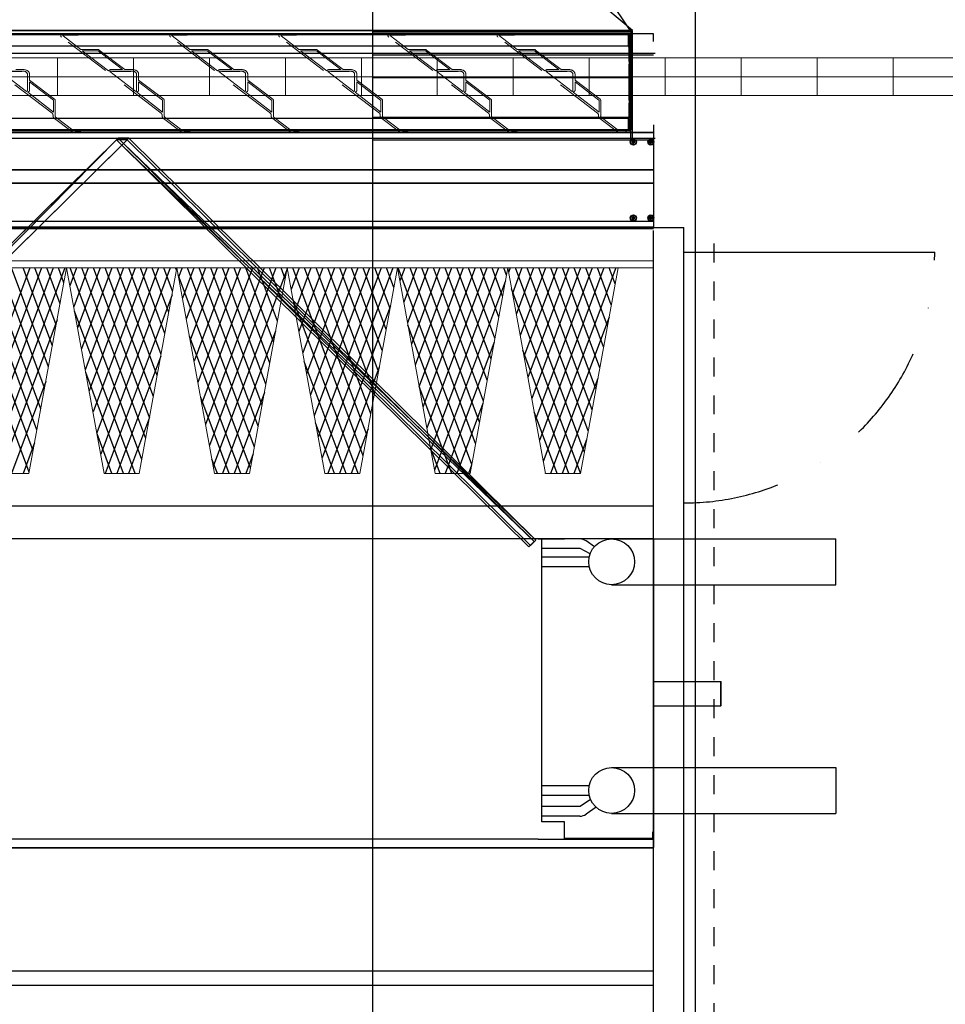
# Model space of a CAD drawing. Header units: millimetres. Extents: x -165365 to -33565, y 7406 to 103342.
# Tile 275 of 352: x -80450 to -79231, y 76234 to 77531. Entities that reach past the tile are written whole.
import ezdxf
from ezdxf.enums import TextEntityAlignment as Align

# ---------------------------------------------------------------- set-up
doc = ezdxf.new("R2010")
doc.units = ezdxf.units.MM
doc.header["$MEASUREMENT"] = 0
for name, pattern in [('DASHDOT', [1, 0.5, -0.25, 0, -0.25]), ('Dashed2cust', [50, 25, -25]), ('HIDDEN', [9.525, 6.35, -3.175])]:
    doc.linetypes.add(name, pattern=pattern)
for name, color, linetype, lineweight in [('10_ALL_FEATURES', 7, 'Continuous', 0), ('2DE_PRO_CblfEZ', 80, 'Continuous', 15), ('CP_DETAL', 33, 'Continuous', 9), ('DEFAULT_2', 8, 'HIDDEN', 0), ('kontury', 118, 'Continuous', 0)]:
    doc.layers.add(name, color=color, linetype=linetype, lineweight=lineweight)
for name, color, linetype in [('FLUID-C5', 7, 'Continuous'), ('FLUID-C6', 7, 'Continuous'), ('IPHandle', 7, 'Continuous'), ('Separators', 7, 'Continuous')]:
    doc.layers.add(name, color=color, linetype=linetype)
doc.styles.add('CP_ATTR', font='arial.ttf')

# ---------------------------------------------------------------- blocks, each defined once
blk = doc.blocks.new('VVS075_DRN.PN_R12_t')
at = {"color": 7}
for p, q in [((0, 0), (0, 55.12)), ((16, 55.12), (16, 0)), ((0, 0), (16, 0))]:
    blk.add_line(p, q, dxfattribs=at)
at = {"color": 7, "linetype": 'Continuous'}
for p, q in [((7.389765, 0), (7.389765, -3.484245)), ((8.649605, 0), (8.649605, -3.484245)), ((8.649605, -3.484245), (7.389765, -3.484245)), ((7.389765, -3.484245), (7.40945, -3.50393)), ((8.62992, -3.50393), (7.40945, -3.50393)), ((8.62992, -3.50393), (8.649605, -3.484245))]:
    blk.add_line(p, q, dxfattribs=at)
blk = doc.blocks.new('AVS040_DRN.PL_t')
at = {"color": 7}
for p, q in [((0, 0), (0, 55.12)), ((7.12, 0), (7.12, 55.12))]:
    blk.add_line(p, q, dxfattribs=at)
at = {"color": 7, "linetype": 'Continuous'}
blk.add_line((7.12, 0), (0, 0), dxfattribs=at)
blk = doc.blocks.new('VVS075_WCL_R12_t')
for p, q in [((0, 5.984), (0, 52.835)), ((15.551, 5.984), (15.551, 52.835)), ((0, 5.984), (0, 0)), ((0.896, 4.606), (0.896, 5.787)), ((0.896, 5.787), (15.551, 5.787)), ((1.187, 3.816), (1.187, 5.787)), ((1.687, 3.796), (1.687, 5.787)), ((2.27, 5.787), (2.27, 3.332)), ((2.77, 5.787), (2.77, 3.332)), ((14.12, 5.787), (14.12, 3.332)), ((14.62, 5.787), (14.62, 3.332)), ((15.051, 3.796), (15.051, 5.787)), ((15.551, 5.984), (15.551, 4.606)), ((15.551, 3.816), (15.551, 5.787)), ((0, 4.606), (0.896, 4.606)), ((0.039, 4.606), (0.039, 0.039)), ((2.059, 3.265), (1.687, 3.796)), ((14.777, 3.286), (15.051, 3.796)), ((1.649, 2.978), (1.287, 3.496)), ((15.15, 3.066), (15.451, 3.496)), ((1.333, 2.171), (1.333, -9.449)), ((3.707, 2.171), (3.707, -9.449)), ((13.183, 2.171), (13.183, -9.449)), ((15.557, 2.171), (15.557, -9.449)), ((0, 0), (0.374, 0)), ((0.039, 0.039), (0.374, 0.039)), ((0.374, 0.039), (0.374, 0)), ((3.707, -9.449), (1.333, -9.449)), ((13.183, -9.449), (15.557, -9.449))]:
    blk.add_line(p, q)
for centre in [(2.52, 2.171), (14.37, 2.171)]:
    blk.add_circle(centre, 1.187)
for centre, start, end in [((1.75, 3.816), 180, 215), ((14.989, 3.816), 325, 0)]:
    blk.add_arc(centre, 0.562, start, end)
blk = doc.blocks.new('F_300mmv2_t')
at = {"color": 0}
for p, q in [((297.8, 2353.9), (35.2, 2616.4)), ((268.1, 2339.4), (10, 2597.5)), ((238.4, 2324.8), (10, 2553.3)), ((10, 2352.3), (195.6, 2537.9)), ((10, 2308.1), (225.2, 2523.3)), ((208.8, 2310.3), (10, 2509.1)), ((10, 2263.9), (254.9, 2508.8)), ((10, 2219.7), (284.6, 2494.3)), ((179.1, 2295.8), (10, 2464.9)), ((83.3, 2248.9), (300, 2465.5)), ((149.4, 2281.2), (10, 2420.7)), ((170, 2291.3), (300, 2421.3)), ((119.8, 2266.7), (10, 2376.5)), ((256.6, 2333.8), (300, 2377.1)), ((90.1, 2252.2), (10, 2332.3)), ((60.5, 2237.6), (10, 2288.1)), ((30.8, 2223.1), (10, 2243.9)), ((10, 2175.5), (35.1, 2200.6)), ((280.2, 1929.5), (10, 2199.7)), ((10, 2131.3), (64.8, 2186.1)), ((300, 1953.9), (70.7, 2183.2)), ((10, 2087.1), (94.4, 2171.6)), ((10, 2042.9), (124.1, 2157)), ((250.6, 1914.9), (10, 2155.5)), ((10, 1998.7), (153.8, 2142.5)), ((300, 1998.1), (157.4, 2140.7)), ((10, 1954.5), (183.4, 2128)), ((10, 1910.3), (213.1, 2113.4)), ((220.9, 1900.4), (10, 2111.3)), ((10, 1866.2), (242.7, 2098.9)), ((300, 2042.3), (244, 2098.3)), ((10, 1822), (272.4, 2084.4)), ((191.3, 1885.9), (10, 2067.1)), ((47.9, 1815.6), (300, 2067.8)), ((161.6, 1871.3), (10, 2022.9)), ((134.5, 1858.1), (300, 2023.6)), ((131.9, 1856.8), (10, 1978.7)), ((221.1, 1900.5), (300, 1979.4)), ((102.3, 1842.3), (10, 1934.5)), ((72.6, 1827.7), (10, 1890.3)), ((42.9, 1813.2), (10, 1846.2)), ((13.3, 1798.7), (10, 1802)), ((292.4, 1519.6), (19.6, 1792.4)), ((10, 1777.8), (23, 1790.7)), ((10, 1733.6), (52.6, 1776.2)), ((10, 1689.4), (82.3, 1761.7)), ((262.7, 1505), (10, 1757.8)), ((300, 1556.2), (106.2, 1749.9)), ((10, 1645.2), (111.9, 1747.1)), ((10, 1601), (141.6, 1732.6)), ((10, 1556.8), (171.3, 1718.1)), ((233.1, 1490.5), (10, 1713.6)), ((10, 1512.6), (200.9, 1703.5)), ((300, 1600.3), (192.9, 1707.5)), ((10, 1468.4), (230.6, 1689)), ((10, 1424.2), (260.3, 1674.5)), ((203.4, 1476), (10, 1669.4)), ((12.4, 1382.4), (289.9, 1659.9)), ((300, 1644.5), (279.5, 1665)), ((173.7, 1461.4), (10, 1625.2)), ((99, 1424.8), (300, 1625.8)), ((144.1, 1446.9), (10, 1581)), ((185.6, 1467.3), (300, 1581.6)), ((114.4, 1432.4), (10, 1536.8)), ((272.3, 1509.7), (300, 1537.4)), ((84.8, 1417.8), (10, 1492.6)), ((55.1, 1403.3), (10, 1448.4)), ((25.4, 1388.8), (10, 1404.2)), ((10, 1380), (10.8, 1380.8)), ((10, 1335.8), (40.5, 1366.3)), ((274.9, 1095.1), (10, 1360)), ((10, 1291.6), (70.1, 1351.8)), ((300, 1114.2), (55.1, 1359.1)), ((10, 1247.4), (99.8, 1337.2)), ((10, 1203.2), (129.5, 1322.7)), ((245.2, 1080.6), (10, 1315.8)), ((10, 1159), (159.1, 1308.2)), ((300, 1158.4), (141.7, 1316.7)), ((10, 1114.9), (188.8, 1293.6)), ((10, 1070.7), (218.4, 1279.1)), ((215.6, 1066.1), (10, 1271.6)), ((10, 1026.5), (248.1, 1264.6)), ((300, 1202.6), (228.4, 1274.2)), ((10, 982.3), (277.8, 1250)), ((185.9, 1051.5), (10, 1227.4)), ((63.5, 991.6), (300, 1228.1)), ((156.2, 1037), (10, 1183.2)), ((150.1, 1034), (300, 1183.9)), ((126.6, 1022.5), (10, 1139)), ((236.8, 1076.5), (300, 1139.7)), ((96.9, 1007.9), (10, 1094.9)), ((67.2, 993.4), (10, 1050.7)), ((37.6, 978.9), (10, 1006.5)), ((287, 685.2), (10, 962.3)), ((10, 938.1), (28.3, 956.4)), ((10, 893.9), (58, 941.9)), ((10, 849.7), (87.6, 927.3)), ((257.4, 670.7), (10, 918.1)), ((300, 716.5), (90.6, 925.9)), ((10, 805.5), (117.3, 912.8)), ((10, 761.3), (147, 898.3)), ((10, 717.1), (176.6, 883.7)), ((300, 760.7), (177.2, 883.5)), ((227.7, 656.2), (10, 873.9)), ((10, 672.9), (206.3, 869.2)), ((10, 628.7), (236, 854.7)), ((10, 584.5), (265.6, 840.1)), ((300, 804.9), (263.9, 841)), ((198, 641.6), (10, 829.7)), ((28, 558.3), (295.3, 825.6)), ((168.4, 627.1), (10, 785.5)), ((114.7, 600.8), (300, 786.1)), ((138.7, 612.6), (10, 741.3)), ((201.3, 643.2), (300, 741.9)), ((109.1, 598), (10, 697.1)), ((287.9, 685.7), (300, 697.7)), ((79.4, 583.5), (10, 652.9)), ((49.7, 569), (10, 608.7)), ((20.1, 554.5), (10, 564.5)), ((10, 540.3), (16.2, 546.5)), ((10, 496.1), (45.8, 532)), ((299.2, 275.3), (39.4, 535.1)), ((269.5, 260.8), (10, 520.3)), ((10, 451.9), (75.5, 517.4)), ((10, 407.7), (105.2, 502.9)), ((10, 363.6), (134.8, 488.4)), ((300, 318.7), (126.1, 492.7)), ((239.9, 246.3), (10, 476.1)), ((10, 319.4), (164.5, 473.8)), ((10, 275.2), (194.1, 459.3)), ((10, 231), (223.8, 444.8)), ((300, 362.9), (212.7, 450.2)), ((210.2, 231.7), (10, 431.9)), ((10, 186.8), (253.5, 430.2)), ((10, 142.6), (283.1, 415.7)), ((300, 407.1), (299.3, 407.8)), ((180.5, 217.2), (10, 387.7)), ((79.2, 167.6), (300, 388.4)), ((150.9, 202.7), (10, 343.6)), ((165.8, 210), (300, 344.2)), ((121.2, 188.2), (10, 299.4)), ((252.4, 252.4), (300, 300)), ((91.5, 173.6), (10, 255.2)), ((61.9, 159.1), (10, 211)), ((32.2, 144.6), (10, 166.8))]:
    blk.add_line(p, q, dxfattribs=at)
at = {"layer": 'kontury', "color": 0}
for p, q in [((0, 0), (0, 4010)), ((0, 4010), (0, 0)), ((10, 0), (10, 4010)), ((10, 2212.9), (10, 2628.8)), ((300, 2486.7), (300, 2355)), ((300, 2355), (10, 2212.9)), ((10, 1797.1), (10, 2212.9)), ((10, 2212.9), (300, 2070.8)), ((300, 2070.8), (300, 1939.2)), ((300, 1939.2), (10, 1797.1)), ((10, 1381.2), (10, 1797.1)), ((10, 1797.1), (300, 1655)), ((300, 1655), (300, 1523.3)), ((300, 1523.3), (10, 1381.2)), ((10, 965.4), (10, 1381.2)), ((10, 1381.2), (300, 1239.1)), ((300, 1239.1), (300, 1107.4)), ((300, 1107.4), (10, 965.4)), ((10, 549.5), (10, 965.4)), ((10, 965.4), (300, 823.3)), ((300, 823.3), (300, 691.6)), ((300, 691.6), (10, 549.5)), ((10, 133.7), (10, 549.5)), ((10, 549.5), (300, 407.4)), ((300, 407.4), (300, 275.7)), ((300, 275.7), (10, 133.7)), ((0, 0), (10, 0))]:
    blk.add_line(p, q, dxfattribs=at)
blk = doc.blocks.new('1340_695_ADMP_t')
at = {"color": 7, "linetype": 'Continuous'}
for p, q in [((-125, -700), (-125, 700)), ((-124.5, -700), (-124.5, 700)), ((-117.2, -700), (-117.2, 700)), ((-117, -700), (-117, 700)), ((-67, -700), (-67, 700)), ((-66.5, -700), (-66.5, 700)), ((-49.5, -700), (-49.5, 700)), ((-49, -700), (-49, 700)), ((-8, -700), (-8, 700)), ((-7.8, -700), (-7.8, 700)), ((-0.5, -700), (-0.5, 700)), ((0, -700), (0, 700)), ((-114.6, -673), (-110.4, -673)), ((-113.5, -673), (-113.5, -674)), ((-113, -675.6), (-113, -671.4)), ((-113, -672.5), (-112, -672.5)), ((-112, -673), (-113, -674)), ((-113, -673), (-112, -674)), ((-113, -673.5), (-112, -673.5)), ((-112.5, -673), (-112.5, -674)), ((-112, -675.6), (-112, -671.4)), ((-111.5, -673), (-111.5, -674)), ((-14.6, -673), (-10.4, -673)), ((-13.5, -673), (-13.5, -674)), ((-13, -675.6), (-13, -671.4)), ((-13, -672.5), (-12, -672.5)), ((-13, -673), (-12, -674)), ((-12, -673), (-13, -674)), ((-13, -673.5), (-12, -673.5)), ((-12.5, -673), (-12.5, -674)), ((-12, -675.6), (-12, -671.4)), ((-11.5, -673), (-11.5, -674)), ((-114.6, -674), (-110.4, -674)), ((-113, -674.5), (-112, -674.5)), ((-14.6, -674), (-10.4, -674)), ((-13, -674.5), (-12, -674.5)), ((-114.6, -696), (-110.4, -696)), ((-114.6, -697), (-110.4, -697)), ((-113.5, -696), (-113.5, -697)), ((-113, -698.6), (-113, -694.4)), ((-113, -695.5), (-112, -695.5)), ((-112, -696), (-113, -697)), ((-113, -696), (-112, -697)), ((-113, -696.5), (-112, -696.5)), ((-113, -697.5), (-112, -697.5)), ((-112.5, -696), (-112.5, -697)), ((-112, -698.6), (-112, -694.4)), ((-111.5, -696), (-111.5, -697)), ((-14.6, -696), (-10.4, -696)), ((-14.6, -697), (-10.4, -697)), ((-13.5, -696), (-13.5, -697)), ((-13, -698.6), (-13, -694.4)), ((-13, -695.5), (-12, -695.5)), ((-13, -696), (-12, -697)), ((-12, -696), (-13, -697)), ((-13, -696.5), (-12, -696.5)), ((-13, -697.5), (-12, -697.5)), ((-12.5, -696), (-12.5, -697)), ((-12, -698.6), (-12, -694.4)), ((-11.5, -696), (-11.5, -697)), ((-114.4, -700), (-125, -700)), ((-14.4, -700), (-110.6, -700)), ((0, -700), (-10.6, -700))]:
    blk.add_line(p, q, dxfattribs=at)
for points in [[(-114.6, -673.5), (-114.6, -673.4), (-114.6, -673.2), (-114.6, -673.1), (-114.6, -673)], [(-114.6, -674), (-114.6, -673.9), (-114.6, -673.8), (-114.6, -673.6), (-114.6, -673.5)], [(-112, -671.4), (-112.2, -671.4), (-112.3, -671.4), (-112.5, -671.4), (-112.7, -671.4), (-112.8, -671.4), (-113, -671.4)], [(-110.4, -673), (-110.4, -673.1), (-110.4, -673.2), (-110.4, -673.4), (-110.4, -673.5)], [(-110.4, -673.5), (-110.4, -673.6), (-110.4, -673.8), (-110.4, -673.9), (-110.4, -674)], [(-14.6, -673.5), (-14.6, -673.4), (-14.6, -673.2), (-14.6, -673.1), (-14.6, -673)], [(-14.6, -674), (-14.6, -673.9), (-14.6, -673.8), (-14.6, -673.6), (-14.6, -673.5)], [(-12, -671.4), (-12.2, -671.4), (-12.3, -671.4), (-12.5, -671.4), (-12.7, -671.4), (-12.8, -671.4), (-13, -671.4)], [(-10.4, -673), (-10.4, -673.1), (-10.4, -673.2), (-10.4, -673.4), (-10.4, -673.5)], [(-10.4, -673.5), (-10.4, -673.6), (-10.4, -673.8), (-10.4, -673.9), (-10.4, -674)], [(-113, -675.6), (-112.8, -675.6), (-112.7, -675.6), (-112.5, -675.6), (-112.3, -675.6), (-112.2, -675.6), (-112, -675.6)], [(-13, -675.6), (-12.8, -675.6), (-12.7, -675.6), (-12.5, -675.6), (-12.3, -675.6), (-12.2, -675.6), (-12, -675.6)], [(-114.6, -696.5), (-114.6, -696.4), (-114.6, -696.2), (-114.6, -696.1), (-114.6, -696)], [(-114.6, -697), (-114.6, -696.9), (-114.6, -696.8), (-114.6, -696.6), (-114.6, -696.5)], [(-112, -694.4), (-112.2, -694.4), (-112.3, -694.4), (-112.5, -694.4), (-112.7, -694.4), (-112.8, -694.4), (-113, -694.4)], [(-113, -698.6), (-112.8, -698.6), (-112.7, -698.6), (-112.5, -698.6), (-112.3, -698.6), (-112.2, -698.6), (-112, -698.6)], [(-110.4, -696), (-110.4, -696.1), (-110.4, -696.2), (-110.4, -696.4), (-110.4, -696.5)], [(-110.4, -696.5), (-110.4, -696.6), (-110.4, -696.8), (-110.4, -696.9), (-110.4, -697)], [(-14.6, -696.5), (-14.6, -696.4), (-14.6, -696.2), (-14.6, -696.1), (-14.6, -696)], [(-14.6, -697), (-14.6, -696.9), (-14.6, -696.8), (-14.6, -696.6), (-14.6, -696.5)], [(-12, -694.4), (-12.2, -694.4), (-12.3, -694.4), (-12.5, -694.4), (-12.7, -694.4), (-12.8, -694.4), (-13, -694.4)], [(-13, -698.6), (-12.8, -698.6), (-12.7, -698.6), (-12.5, -698.6), (-12.3, -698.6), (-12.2, -698.6), (-12, -698.6)], [(-10.4, -696), (-10.4, -696.1), (-10.4, -696.2), (-10.4, -696.4), (-10.4, -696.5)], [(-10.4, -696.5), (-10.4, -696.6), (-10.4, -696.8), (-10.4, -696.9), (-10.4, -697)]]:
    blk.add_lwpolyline(points, dxfattribs=at)
for centre, radius in [((-112.5, -673.5), 4), ((-112.5, -673.5), 3.55), ((-12.5, -673.5), 4), ((-12.5, -673.5), 3.55), ((-112.5, -696.5), 4), ((-112.5, -696.5), 3.55), ((-12.5, -696.5), 4), ((-12.5, -696.5), 3.55)]:
    blk.add_circle(centre, radius, dxfattribs=at)
blk = doc.blocks.new('AINT_s')
at = {"color": 7, "linetype": 'Continuous'}
for p, q in [((0.25, 0.19), (0.25, 116.44)), ((0.44, 0.24), (0.44, 116.39)), ((2.25, 0.24), (2.25, 116.39)), ((13.88, 0.24), (13.88, 116.39)), ((15.69, 0.24), (15.69, 116.39)), ((9.87, 71.86), (9.87, 69.77)), ((0.25, 64.16), (0.2, 64.11)), ((0.25, 64.16), (0.2, 64.11)), ((9.87, 59.36), (9.87, 57.27)), ((0.25, 51.66), (0.2, 51.61)), ((0.25, 51.66), (0.2, 51.61)), ((9.87, 46.86), (9.87, 44.77)), ((0.25, 39.16), (0.2, 39.11)), ((0.25, 39.16), (0.2, 39.11)), ((9.87, 34.36), (9.87, 32.27)), ((0.25, 26.66), (0.2, 26.61)), ((0.25, 26.66), (0.2, 26.61)), ((9.87, 21.86), (9.87, 19.77)), ((0.25, 14.16), (0.2, 14.11)), ((0.25, 14.16), (0.2, 14.11)), ((9.87, 9.36), (9.87, 7.27)), ((0.25, 1.66), (0.2, 1.61)), ((0.25, 0.24), (2.25, 0.24)), ((0.25, 0.19), (0.38, 0.19)), ((0.38, 0.19), (0.38, 0.24)), ((0.44, 0.12), (2.25, 0.12)), ((0.49, 0), (0.49, 0.12)), ((2.25, 0.24), (2.44, 0.24)), ((2.25, 0), (2.25, 0.12)), ((2.44, 0), (2.44, 0.24)), ((2.44, 0.19), (4.73, 0.19)), ((13.69, 0.12), (2.44, 0.12)), ((5.18, 0.19), (10.98, 0.19)), ((11.43, 0.19), (13.69, 0.19)), ((13.88, 0.24), (13.69, 0.24)), ((13.69, 0), (13.69, 0.24)), ((13.88, 0.24), (15.87, 0.24)), ((15.69, 0.12), (13.88, 0.12)), ((13.88, 0), (13.88, 0.12)), ((15.64, 0), (15.64, 0.12)), ((15.75, 0.19), (15.75, 0.24)), ((15.88, 0.19), (15.75, 0.19)), ((15.69, 0), (0.44, 0))]:
    blk.add_line(p, q, dxfattribs=at)
for p, q in [((0.25, 63.65), (0.25, 63.09)), ((0.25, 51.15), (0.25, 50.59)), ((0.25, 38.65), (0.25, 38.09)), ((0.25, 26.15), (0.25, 25.59)), ((0.25, 13.65), (0.25, 13.09))]:
    blk.add_line(p, q)
at = {"color": 7, "linetype": 'Continuous', "lineweight": 0, "flags": 128}
blk.add_lwpolyline([(0, 0), (15.88, 0), (15.88, 116.62), (0, 116.62)], close=True, dxfattribs=at)
at = {"color": 7, "linetype": 'Continuous'}
for centre, radius, start, end in [((0.62, 63.65), 0.625, 133, 180), ((0.62, 63.65), 0.625, 133, 180), ((0.62, 51.15), 0.625, 133, 180), ((0.62, 51.15), 0.625, 133, 180), ((0.62, 38.65), 0.625, 133, 180), ((0.62, 38.65), 0.625, 133, 180), ((0.62, 26.15), 0.625, 133, 180), ((0.62, 26.15), 0.625, 133, 180), ((0.62, 13.65), 0.625, 133, 180), ((0.62, 13.65), 0.625, 133, 180), ((0.62, 1.15), 0.625, 133, 180), ((0.44, 0.19), 0.188, 180, 270), ((0.44, 0.19), 0.0625, 180, 270), ((15.69, 0.19), 0.0625, 270, 0), ((15.69, 0.19), 0.188, 270, 350.8741)]:
    blk.add_arc(centre, radius, start, end, dxfattribs=at)
at = {"layer": '10_ALL_FEATURES', "color": 8, "linetype": 'HIDDEN'}
for p, q in [((15.62, 65), (15.62, 63.37)), ((15.62, 65), (15.62, 63.37)), ((0.25, 63.09), (0.25, 63.65)), ((15.69, 63.31), (15.81, 63.31)), ((15.69, 63.31), (15.81, 63.31)), ((15.62, 52.5), (15.62, 50.87)), ((15.62, 52.5), (15.62, 50.87)), ((0.25, 50.59), (0.25, 51.15)), ((15.69, 50.81), (15.81, 50.81)), ((15.69, 50.81), (15.81, 50.81)), ((15.62, 40), (15.62, 38.37)), ((15.62, 40), (15.62, 38.37)), ((0.25, 38.09), (0.25, 38.65)), ((15.69, 38.31), (15.81, 38.31)), ((15.69, 38.31), (15.81, 38.31)), ((15.62, 27.5), (15.62, 25.87)), ((15.62, 27.5), (15.62, 25.87)), ((0.25, 25.59), (0.25, 26.15)), ((15.69, 25.81), (15.81, 25.81)), ((15.69, 25.81), (15.81, 25.81)), ((15.62, 15), (15.62, 13.37)), ((0.25, 13.09), (0.25, 13.65)), ((15.69, 13.31), (15.81, 13.31)), ((0.25, 0.59), (0.25, 1.15))]:
    blk.add_line(p, q, dxfattribs=at)
at = {"layer": '10_ALL_FEATURES', "color": 7, "linetype": 'Continuous'}
for p, q in [((0, 63.65), (0, 63.09)), ((0, 63.65), (0, 63.09)), ((0.06, 63.03), (0.19, 63.03)), ((0.06, 63.03), (0.19, 63.03)), ((0, 51.15), (0, 50.59)), ((0, 51.15), (0, 50.59)), ((0.06, 50.53), (0.19, 50.53)), ((0.06, 50.53), (0.19, 50.53)), ((0, 38.65), (0, 38.09)), ((0, 38.65), (0, 38.09)), ((0.06, 38.03), (0.19, 38.03)), ((0.06, 38.03), (0.19, 38.03)), ((0, 26.15), (0, 25.59)), ((0, 26.15), (0, 25.59)), ((0.06, 25.53), (0.19, 25.53)), ((0.06, 25.53), (0.19, 25.53)), ((0, 13.65), (0, 13.09)), ((0, 13.65), (0, 13.09)), ((0.06, 13.03), (0.19, 13.03)), ((0.06, 13.03), (0.19, 13.03)), ((0, 1.15), (0, 0.59)), ((0.06, 0.53), (0.19, 0.53))]:
    blk.add_line(p, q, dxfattribs=at)
at = {"layer": '10_ALL_FEATURES', "color": 8, "linetype": 'HIDDEN'}
for centre, radius, start, end in [((9.37, 69.63), 0.75, 270, 0), ((15.69, 63.37), 0.0625, 180, 270), ((15.69, 63.37), 0.0625, 180, 270), ((15.81, 63.37), 0.0625, 270, 0), ((15.81, 63.37), 0.0625, 270, 0), ((9.37, 57.13), 0.75, 270, 0), ((15.69, 50.87), 0.0625, 180, 270), ((15.69, 50.87), 0.0625, 180, 270), ((15.81, 50.87), 0.0625, 270, 0), ((15.81, 50.87), 0.0625, 270, 0), ((9.37, 44.63), 0.75, 270, 0), ((15.69, 38.37), 0.0625, 180, 270), ((15.69, 38.37), 0.0625, 180, 270), ((15.81, 38.37), 0.0625, 270, 0), ((15.81, 38.37), 0.0625, 270, 0), ((9.37, 32.13), 0.75, 270, 0), ((15.69, 25.87), 0.0625, 180, 270), ((15.69, 25.87), 0.0625, 180, 270), ((15.81, 25.87), 0.0625, 270, 0), ((15.81, 25.87), 0.0625, 270, 0), ((9.37, 19.63), 0.75, 270, 0), ((15.69, 13.37), 0.0625, 180, 270), ((15.81, 13.37), 0.0625, 270, 0), ((9.37, 7.13), 0.75, 270, 0)]:
    blk.add_arc(centre, radius, start, end, dxfattribs=at)
at = {"layer": '10_ALL_FEATURES', "color": 7, "linetype": 'Continuous'}
for centre, start, end in [((0.06, 63.09), 180, 270), ((0.06, 63.09), 180, 270), ((0.19, 63.09), 270, 0), ((0.19, 63.09), 270, 0), ((0.06, 50.59), 180, 270), ((0.06, 50.59), 180, 270), ((0.19, 50.59), 270, 0), ((0.19, 50.59), 270, 0), ((0.06, 38.09), 180, 270), ((0.06, 38.09), 180, 270), ((0.19, 38.09), 270, 0), ((0.19, 38.09), 270, 0), ((0.06, 25.59), 180, 270), ((0.06, 25.59), 180, 270), ((0.19, 25.59), 270, 0), ((0.19, 25.59), 270, 0), ((0.06, 13.09), 180, 270), ((0.06, 13.09), 180, 270), ((0.19, 13.09), 270, 0), ((0.19, 13.09), 270, 0), ((0.06, 0.59), 180, 270), ((0.19, 0.59), 270, 0)]:
    blk.add_arc(centre, 0.0625, start, end, dxfattribs=at)
at = {"layer": 'DEFAULT_2', "color": 8, "linetype": 'HIDDEN'}
for p, q in [((0.38, 0.24), (0.38, 116.39)), ((15.75, 0.24), (15.75, 116.39)), ((3.09, 66.29), (15.35, 77.73)), ((9.79, 72.2), (6.59, 69.22)), ((10.12, 69.63), (10.12, 70.46)), ((3.28, 66.13), (6.46, 69.09)), ((8.15, 68.88), (5.22, 66.15)), ((5.35, 66.01), (8.43, 68.88)), ((6.46, 69.09), (6.58, 68.96)), ((6.59, 69.22), (6.66, 69.15)), ((6.71, 69.13), (9.37, 69.13)), ((6.76, 68.88), (8.15, 68.88)), ((8.43, 68.88), (9.37, 68.88)), ((9.87, 69.63), (9.87, 69.77)), ((2.25, 66.02), (0.25, 64.16)), ((0.37, 63.93), (2.42, 65.84)), ((2.83, 66.19), (2.67, 66.19)), ((5.18, 65.94), (2.67, 65.94)), ((5.18, 66.13), (3.28, 66.13)), ((3.09, 53.79), (15.35, 65.23)), ((15.52, 65.04), (13.34, 63.01)), ((13.15, 62.84), (9.93, 59.83)), ((13.15, 62.84), (13.15, 61.07)), ((13.34, 61.07), (13.34, 63.01)), ((13.13, 61.02), (10.12, 58.22)), ((10.06, 59.7), (9.93, 59.83)), ((10.12, 57.96), (13.26, 60.89)), ((9.79, 59.7), (6.59, 56.72)), ((9.86, 59.64), (9.79, 59.7)), ((9.87, 59.36), (9.87, 59.59)), ((10.12, 58.22), (10.12, 59.53)), ((10.12, 57.13), (10.12, 57.96)), ((3.28, 53.63), (6.46, 56.59)), ((6.46, 56.59), (6.58, 56.46)), ((6.59, 56.72), (6.66, 56.65)), ((6.71, 56.63), (9.37, 56.63)), ((9.87, 57.13), (9.87, 57.27)), ((8.15, 56.38), (5.22, 53.65)), ((5.35, 53.51), (8.43, 56.38)), ((6.76, 56.38), (8.15, 56.38)), ((8.43, 56.38), (9.37, 56.38)), ((2.25, 53.52), (0.25, 51.66)), ((0.37, 51.43), (2.42, 53.34)), ((2.83, 53.69), (2.67, 53.69)), ((5.18, 53.44), (2.67, 53.44)), ((5.18, 53.63), (3.28, 53.63)), ((3.09, 41.29), (15.35, 52.73)), ((15.52, 52.54), (13.34, 50.51)), ((13.15, 50.34), (9.93, 47.33)), ((13.15, 50.34), (13.15, 48.57)), ((13.34, 48.57), (13.34, 50.51)), ((13.13, 48.52), (10.12, 45.72)), ((10.12, 45.46), (13.26, 48.39)), ((9.79, 47.2), (6.59, 44.22)), ((9.86, 47.14), (9.79, 47.2)), ((9.87, 46.86), (9.87, 47.09)), ((10.06, 47.2), (9.93, 47.33)), ((10.12, 45.72), (10.12, 47.03)), ((10.12, 44.63), (10.12, 45.46)), ((3.28, 41.13), (6.46, 44.09)), ((6.46, 44.09), (6.58, 43.96)), ((6.59, 44.22), (6.66, 44.15)), ((6.71, 44.13), (9.37, 44.13)), ((9.87, 44.63), (9.87, 44.77)), ((8.15, 43.88), (5.22, 41.15)), ((5.35, 41.01), (8.43, 43.88)), ((6.76, 43.88), (8.15, 43.88)), ((8.43, 43.88), (9.37, 43.88)), ((15.88, 43.31), (15.75, 43.31)), ((0.38, 42.25), (0.25, 42.25)), ((15.88, 42.56), (15.75, 42.56)), ((2.25, 41.02), (0.25, 39.16)), ((0.25, 40.63), (0.38, 40.63)), ((0.37, 38.93), (2.42, 40.84)), ((2.83, 41.19), (2.67, 41.19)), ((5.18, 40.94), (2.67, 40.94)), ((5.18, 41.13), (3.28, 41.13)), ((3.09, 28.79), (15.35, 40.23)), ((15.52, 40.04), (13.34, 38.01)), ((13.15, 37.84), (9.93, 34.83)), ((13.15, 37.84), (13.15, 36.07)), ((13.34, 36.07), (13.34, 38.01)), ((13.13, 36.02), (10.12, 33.22)), ((10.12, 32.96), (13.26, 35.89)), ((9.79, 34.7), (6.59, 31.72)), ((9.86, 34.64), (9.79, 34.7)), ((9.87, 34.36), (9.87, 34.59)), ((10.06, 34.7), (9.93, 34.83)), ((10.12, 33.22), (10.12, 34.53)), ((10.12, 32.13), (10.12, 32.96)), ((3.28, 28.63), (6.46, 31.59)), ((6.46, 31.59), (6.58, 31.46)), ((6.59, 31.72), (6.66, 31.65)), ((6.71, 31.63), (9.37, 31.63)), ((9.87, 32.13), (9.87, 32.27)), ((8.15, 31.38), (5.22, 28.65)), ((5.35, 28.51), (8.43, 31.38)), ((6.76, 31.38), (8.15, 31.38)), ((8.43, 31.38), (9.37, 31.38)), ((2.25, 28.52), (0.25, 26.66)), ((0.37, 26.43), (2.42, 28.34)), ((2.83, 28.69), (2.67, 28.69)), ((5.18, 28.44), (2.67, 28.44)), ((5.18, 28.63), (3.28, 28.63)), ((3.09, 16.29), (15.35, 27.73)), ((15.52, 27.54), (13.34, 25.51)), ((13.15, 25.34), (9.93, 22.33)), ((13.15, 25.34), (13.15, 23.57)), ((13.34, 23.57), (13.34, 25.51)), ((13.13, 23.52), (10.12, 20.72)), ((10.12, 20.46), (13.26, 23.39)), ((9.79, 22.2), (6.59, 19.22)), ((9.86, 22.14), (9.79, 22.2)), ((9.87, 21.86), (9.87, 22.09)), ((10.06, 22.2), (9.93, 22.33)), ((10.12, 20.72), (10.12, 22.03)), ((10.12, 19.63), (10.12, 20.46)), ((6.59, 19.22), (6.66, 19.15)), ((9.87, 19.63), (9.87, 19.77)), ((3.28, 16.13), (6.46, 19.09)), ((8.15, 18.88), (5.22, 16.15)), ((5.35, 16.01), (8.43, 18.88)), ((6.46, 19.09), (6.58, 18.96)), ((6.71, 19.13), (9.37, 19.13)), ((6.76, 18.88), (8.15, 18.88)), ((8.43, 18.88), (9.37, 18.88)), ((2.25, 16.02), (0.25, 14.16)), ((0.37, 13.93), (2.42, 15.84)), ((2.83, 16.19), (2.67, 16.19)), ((5.18, 15.94), (2.67, 15.94)), ((5.18, 16.13), (3.28, 16.13)), ((3.09, 3.79), (15.35, 15.23)), ((15.52, 15.04), (13.34, 13.01)), ((13.15, 12.84), (9.93, 9.83)), ((13.15, 12.84), (13.15, 11.07)), ((13.34, 11.07), (13.34, 13.01)), ((13.13, 11.02), (10.12, 8.22)), ((10.12, 7.96), (13.26, 10.89)), ((9.79, 9.7), (6.59, 6.72)), ((9.86, 9.64), (9.79, 9.7)), ((9.87, 9.36), (9.87, 9.59)), ((10.06, 9.7), (9.93, 9.83)), ((10.12, 8.22), (10.12, 9.53)), ((15.88, 9.56), (15.75, 9.56)), ((0.38, 8.5), (0.25, 8.5)), ((10.12, 7.13), (10.12, 7.96)), ((15.88, 8.81), (15.75, 8.81)), ((0.25, 6.87), (0.38, 6.87)), ((9.87, 7.13), (9.87, 7.27)), ((3.28, 3.63), (6.46, 6.59)), ((8.15, 6.38), (5.22, 3.65)), ((5.35, 3.51), (8.43, 6.38)), ((6.46, 6.59), (6.58, 6.46)), ((6.59, 6.72), (6.66, 6.65)), ((6.71, 6.63), (9.37, 6.63)), ((6.76, 6.38), (8.15, 6.38)), ((8.43, 6.38), (9.37, 6.38)), ((2.25, 3.52), (0.25, 1.66)), ((2.83, 3.69), (2.67, 3.69)), ((5.18, 3.44), (2.67, 3.44)), ((5.18, 3.63), (3.28, 3.63)), ((0.37, 1.43), (2.42, 3.34)), ((5.18, 0.19), (4.73, 0.19)), ((11.43, 0.19), (10.98, 0.19)), ((15.87, 0.24), (15.88, 0.24))]:
    blk.add_line(p, q, dxfattribs=at)
for centre, radius, start, end in [((6.76, 69.13), 0.25, 223, 270), ((6.71, 69.19), 0.0625, 223, 270), ((9.37, 69.63), 0.5, 270, 0), ((2.67, 65.57), 0.625, 90, 133), ((2.67, 65.57), 0.375, 90, 133), ((2.83, 66.57), 0.375, 270, 313), ((5.18, 66.19), 0.0625, 270, 313), ((5.18, 66.19), 0.25, 270, 313), ((15.56, 65), 0.312, 0, 133), ((15.56, 65), 0.312, 0, 133), ((15.56, 65), 0.0625, 0, 133), ((15.56, 65), 0.0625, 0, 133), ((0.62, 63.65), 0.375, 133, 180), ((0.62, 63.65), 0.375, 133, 180), ((13.09, 61.07), 0.0625, 313, 0), ((13.09, 61.07), 0.25, 313, 0), ((9.81, 59.59), 0.0625, 0, 43), ((9.87, 59.53), 0.25, 0, 43), ((6.76, 56.63), 0.25, 223, 270), ((6.71, 56.69), 0.0625, 223, 270), ((9.37, 57.13), 0.5, 270, 0), ((2.67, 53.07), 0.625, 90, 133), ((2.67, 53.07), 0.375, 90, 133), ((2.83, 54.07), 0.375, 270, 313), ((5.18, 53.69), 0.0625, 270, 313), ((5.18, 53.69), 0.25, 270, 313), ((15.56, 52.5), 0.312, 0, 133), ((15.56, 52.5), 0.312, 0, 133), ((15.56, 52.5), 0.0625, 0, 133), ((15.56, 52.5), 0.0625, 0, 133), ((0.62, 51.15), 0.375, 133, 180), ((0.62, 51.15), 0.375, 133, 180), ((13.09, 48.57), 0.0625, 313, 0), ((13.09, 48.57), 0.25, 313, 0), ((9.81, 47.09), 0.0625, 0, 43), ((9.87, 47.03), 0.25, 0, 43), ((6.71, 44.19), 0.0625, 223, 270), ((9.37, 44.63), 0.5, 270, 0), ((6.76, 44.13), 0.25, 223, 270), ((2.67, 40.57), 0.625, 90, 133), ((2.67, 40.57), 0.375, 90, 133), ((2.83, 41.57), 0.375, 270, 313), ((5.18, 41.19), 0.0625, 270, 313), ((5.18, 41.19), 0.25, 270, 313), ((15.56, 40), 0.312, 0, 133), ((15.56, 40), 0.312, 0, 133), ((15.56, 40), 0.0625, 0, 133), ((15.56, 40), 0.0625, 0, 133), ((0.62, 38.65), 0.375, 133, 180), ((0.62, 38.65), 0.375, 133, 180), ((13.09, 36.07), 0.0625, 313, 0), ((13.09, 36.07), 0.25, 313, 0), ((9.81, 34.59), 0.0625, 0, 43), ((9.87, 34.53), 0.25, 0, 43), ((6.71, 31.69), 0.0625, 223, 270), ((9.37, 32.13), 0.5, 270, 0), ((6.76, 31.63), 0.25, 223, 270), ((2.67, 28.07), 0.625, 90, 133), ((2.67, 28.07), 0.375, 90, 133), ((2.83, 29.07), 0.375, 270, 313), ((5.18, 28.69), 0.0625, 270, 313), ((5.18, 28.69), 0.25, 270, 313), ((15.56, 27.5), 0.312, 0, 133), ((15.56, 27.5), 0.312, 0, 133), ((15.56, 27.5), 0.0625, 0, 133), ((15.56, 27.5), 0.0625, 0, 133), ((0.62, 26.15), 0.375, 133, 180), ((0.62, 26.15), 0.375, 133, 180), ((13.09, 23.57), 0.0625, 313, 0), ((13.09, 23.57), 0.25, 313, 0), ((9.81, 22.09), 0.0625, 0, 43), ((9.87, 22.03), 0.25, 0, 43), ((9.37, 19.63), 0.5, 270, 0), ((6.76, 19.13), 0.25, 223, 270), ((6.71, 19.19), 0.0625, 223, 270), ((2.67, 15.57), 0.625, 90, 133), ((2.67, 15.57), 0.375, 90, 133), ((2.83, 16.57), 0.375, 270, 313), ((5.18, 16.19), 0.0625, 270, 313), ((5.18, 16.19), 0.25, 270, 313), ((15.56, 15), 0.312, 0, 133), ((15.56, 15), 0.0625, 0, 133), ((0.62, 13.65), 0.375, 133, 180), ((0.62, 13.65), 0.375, 133, 180), ((13.09, 11.07), 0.0625, 313, 0), ((13.09, 11.07), 0.25, 313, 0), ((9.81, 9.59), 0.0625, 0, 43), ((9.87, 9.53), 0.25, 0, 43), ((9.37, 7.13), 0.5, 270, 0), ((6.76, 6.63), 0.25, 223, 270), ((6.71, 6.69), 0.0625, 223, 270), ((2.67, 3.07), 0.625, 90, 133), ((2.67, 3.07), 0.375, 90, 133), ((2.83, 4.07), 0.375, 270, 313), ((5.18, 3.69), 0.0625, 270, 313), ((5.18, 3.69), 0.25, 270, 313), ((0.62, 1.15), 0.375, 133, 180), ((15.69, 0.19), 0.187, 350.8741, 0)]:
    blk.add_arc(centre, radius, start, end, dxfattribs=at)
blk = doc.blocks.new('ramka_s')
for points in [[(-46.39, -133.91), (-55, -133.91), (-55, 133.91), (-46.39, 133.91)], [(46.39, -133.91), (55, -133.91), (55, 133.91), (46.39, 133.91)]]:
    blk.add_lwpolyline(points)
blk = doc.blocks.new('AVS_IPMC1_LR_2_t')
blk.add_line((13, 0), (13, -13))
at = {"color": 7, "linetype": 'DASHDOT', "ltscale": 10}
blk.add_arc((13, 0), 13, 180, 270, dxfattribs=at)
blk = doc.blocks.new('A$C67D5CFA7')
for p, q in [((5654, 736), (5654, 2136)), ((5656, 736), (5656, 2136)), ((5656, 766), (5654, 766)), ((2334, 736), (5652, 736)), ((5656, 736), (5656, 696)), ((2334, 696), (5656, 696))]:
    blk.add_line(p, q)
at = {"linetype": 'Dashed2cust'}
blk.add_line((110, 656), (5656, 656), dxfattribs=at)
at = {"layer": 'Separators'}
for p, q in [((4677, 736), (4677, 2136)), ((5289, 736), (5289, 2136))]:
    blk.add_line(p, q, dxfattribs=at)
at = {"extrusion": (1.22461e-16, 0, -1)}
for name, p, xscale, yscale in [('AVS040_DRN.PL_t', (-4839, 736), 25.4, 25.4), ('VVS075_DRN.PN_R12_t', (-5246, 736), 25.4, 25.4), ('F_300mmv2_t', (-5612, 736), 0.933333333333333, 0.3491271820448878)]:
    blk.add_blockref(name, p, dxfattribs=dict(at, xscale=xscale, yscale=yscale))
blk.add_blockref('1340_695_ADMP_t', (5781, 1436))
for name, p, xscale, yscale in [('ramka_s', (5846, 1436), 1.181818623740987, 5.227274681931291), ('VVS075_WCL_R12_t', (4850.9, 736), 25.4, 25.4), ('AINT_s', (5781, 766), 8.188976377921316, 11.48981779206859)]:
    blk.add_blockref(name, p, dxfattribs=dict(xscale=xscale, yscale=yscale))
at = {"layer": 'IPHandle', "xscale": 25.4, "yscale": 25.4}
blk.add_blockref('AVS_IPMC1_LR_2_t', (5293.3, 696), dxfattribs=at)
blk = doc.blocks.new('A$C67D5CFBA')
for p, q in [((5654, 736), (5654, 2136)), ((5656, 736), (5656, 2136)), ((5656, 766), (5654, 766)), ((2334, 736), (5652, 736)), ((5656, 736), (5656, 696)), ((2334, 696), (5656, 696))]:
    blk.add_line(p, q)
at = {"linetype": 'Dashed2cust'}
blk.add_line((110, 656), (5656, 656), dxfattribs=at)
at = {"layer": 'Separators'}
for p, q in [((4677, 736), (4677, 2136)), ((5289, 736), (5289, 2136))]:
    blk.add_line(p, q, dxfattribs=at)
at = {"extrusion": (1.22461e-16, 0, -1)}
for name, p, xscale, yscale in [('AVS040_DRN.PL_t', (-4839, 736), 25.4, 25.4), ('VVS075_DRN.PN_R12_t', (-5246, 736), 25.4, 25.4), ('F_300mmv2_t', (-5612, 736), 0.933333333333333, 0.3491271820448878)]:
    blk.add_blockref(name, p, dxfattribs=dict(at, xscale=xscale, yscale=yscale))
blk.add_blockref('1340_695_ADMP_t', (5781, 1436))
for name, p, xscale, yscale in [('ramka_s', (5846, 1436), 1.181818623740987, 5.227274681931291), ('VVS075_WCL_R12_t', (4850.9, 736), 25.4, 25.4), ('AINT_s', (5781, 766), 8.188976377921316, 11.48981779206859)]:
    blk.add_blockref(name, p, dxfattribs=dict(xscale=xscale, yscale=yscale))
at = {"layer": 'IPHandle', "xscale": 25.4, "yscale": 25.4}
blk.add_blockref('AVS_IPMC1_LR_2_t', (5293.3, 696), dxfattribs=at)
blk = doc.blocks.new('2dcblf_korcf54v_b050_h054_fgw2nn5')
at = {"layer": 'CP_DETAL'}
h = blk.add_hatch(dxfattribs=at)
h.set_pattern_fill('_USER', color=256, scale=100, angle=90, style=0, pattern_type=0)
h.set_pattern_definition([(90, (-3e-14, 0), (-100, 6e-15), [])])
h.paths.add_polyline_path([(0, 25), (4223.3, 25), (4223.3, -25), (0, -25)])
for p, q in [((0, 25), (4223.3, 25)), ((0, -25), (4223.3, -25))]:
    blk.add_line(p, q)
blk.add_line((0, 0), (4223.3, 0), dxfattribs=at)
at = {"linetype": 'ByBlock', "style": 'CP_ATTR', "flags": 9}
for tag in ['NAME', 'NUMBER', 'GROUP', 'ORDER-NO', 'PRODUCER', 'COUPLERS', 'MOUNTDIST', 'MOUNTINGS', 'OTHER', 'WEIGHT', 'DIVIDER', 'COVER']:
    blk.add_attdef(tag, text='', height=0.00005, dxfattribs=at).set_placement((-0.1, 0), align=Align.MIDDLE_LEFT)

msp = doc.modelspace()

# ---------------------------------------------------------------- linework, layer by layer
at = {"layer": 'FLUID-C5', "linetype": 'ByBlock'}
msp.add_line((-79560.25557, 78815.52798, 3549.93637), (-79560.25557, 73395.52798, 3549.93637), dxfattribs=at)
at = {"layer": 'FLUID-C5', "linetype": 'ByBlock', "extrusion": (-1, -2.44929e-16, 3.06162e-16)}
for p, q in [((-79643.17243, 77516.51653, 607.5), (-80430.17243, 78185.51653, 607.5)), ((-79643.17243, 77486.51653, 607.5), (-79643.17243, 77516.51653, 607.5))]:
    msp.add_line(p, q, dxfattribs=at)
at = {"layer": 'FLUID-C5', "linetype": 'Continuous', "extrusion": (-1, -2.44929e-16, 3.06162e-16)}
for p, q in [((-79643.17243, 77516.51653, 607.5), (-80983.17243, 77516.51653, 607.5)), ((-80983.17243, 77516.51653, 607.5), (-79643.17243, 77516.51653, 607.5)), ((-81013.17243, 77486.51653, 607.5), (-79613.17243, 77486.51653, 607.5))]:
    msp.add_line(p, q, dxfattribs=at)
at = {"layer": 'FLUID-C5', "linetype": 'Continuous', "extrusion": (-1, -1.22465e-16, 1.83697e-16)}
for p, q in [((-79645.29119, 77486.45925, 607.5), (-79613.13685, 77486.45925, 607.5)), ((-79645.29119, 77456.45925, 607.5), (-79643.13685, 77456.45925, 607.5)), ((-79645.29119, 77404.45925, 607.5), (-79643.13685, 77404.45925, 607.5)), ((-79645.29119, 77374.45925, 607.5), (-79613.13685, 77374.45925, 607.5))]:
    msp.add_line(p, q, dxfattribs=at)
at = {"layer": 'FLUID-C5', "linetype": 'ByBlock', "extrusion": (-1, -1.22465e-16, 1.83697e-16)}
msp.add_line((-79643.13685, 77374.45925, 607.5), (-79643.13685, 77486.45925, 607.5), dxfattribs=at)
at = {"layer": 'FLUID-C6', "linetype": 'ByBlock', "extrusion": (1, 0, -1.83697e-16)}
msp.add_line((-79985.29119, 78056.54071, 3549.93637), (-79985.29119, 73286.54071, 3549.93637), dxfattribs=at)
at = {"layer": 'FLUID-C6', "linetype": 'ByBlock', "extrusion": (1, 1.22465e-16, -3.06162e-16)}
for p, q in [((-79985.29119, 78026.49998, 2052.90935), (-79645.29119, 77514.49998, 2052.90935)), ((-79645.29119, 77514.49998, 2052.90935), (-79645.29119, 77484.49998, 2052.90935))]:
    msp.add_line(p, q, dxfattribs=at)
at = {"layer": 'FLUID-C6', "linetype": 'Continuous', "extrusion": (1, 1.22465e-16, -3.06162e-16)}
for p, q in [((-79645.29119, 77514.49998, 2052.90935), (-79985.29119, 77514.49998, 2052.90935)), ((-79985.29119, 77514.49998, 2052.90935), (-79645.29119, 77514.49998, 2052.90935)), ((-79985.29119, 77484.49998, 2052.90935), (-79615.29119, 77484.49998, 2052.90935))]:
    msp.add_line(p, q, dxfattribs=at)
at = {"layer": 'FLUID-C6', "linetype": 'Continuous', "extrusion": (-1, -1.22465e-16, 1.83697e-16)}
for p, q in [((-79985.29119, 77484.45925, 2052.90935), (-79615.29119, 77484.45925, 2052.90935)), ((-79985.29119, 77454.45925, 2052.90935), (-79645.29119, 77454.45925, 2052.90935)), ((-79985.29119, 77402.45925, 2052.90935), (-79645.29119, 77402.45925, 2052.90935)), ((-79985.29119, 77372.45925, 2052.90935), (-79615.29119, 77372.45925, 2052.90935))]:
    msp.add_line(p, q, dxfattribs=at)
at = {"layer": 'FLUID-C6', "linetype": 'ByBlock', "extrusion": (-1, -1.22465e-16, 1.83697e-16)}
msp.add_line((-79645.29119, 77372.45925, 2052.90935), (-79645.29119, 77484.45925, 2052.90935), dxfattribs=at)

# ---------------------------------------------------------------- block references
at = {"rotation": 90}
for name in ['A$C67D5CFA7', 'A$C67D5CFBA']:
    msp.add_blockref(name, (-78879.33119, 71601.08966), dxfattribs=at)
at = {"layer": '2DE_PRO_CblfEZ'}
msp.add_blockref('2dcblf_korcf54v_b050_h054_fgw2nn5', (-81076.55831, 77455.57095), dxfattribs=at)

# ---------------------------------------------------------------- meshes
at = {"layer": 'FLUID-C5', "linetype": 'Continuous'}
mesh = msp.add_polyface(dxfattribs=at)
corners = [(-80320.20792, 77374.45925, 607.5), (-80856.20792, 76845.53032, 607.5), (-80849.13685, 76838.45925, 607.5), (-80313.13685, 77367.38818, 607.5), (-79777.13685, 76838.45925, 607.5), (-79770.06579, 76845.53032, 607.5), (-80306.06579, 77374.45925, 607.5)]
mesh.append_faces([[corners[k] for k in face] for face in [(3, 4, 5), (3, 5, 6), (6, 0, 3), (0, 1, 2), (0, 2, 3)]], dxfattribs={"vtx0": -1, "vtx1": -1, "vtx2": -1})
at = {"layer": 'FLUID-C6', "linetype": 'Continuous'}
mesh = msp.add_polyface(dxfattribs=at)
corners = [(-80322.36226, 77372.45925, 2052.90935), (-80858.36226, 76843.53032, 2052.90935), (-80851.29119, 76836.45925, 2052.90935), (-80315.29119, 77365.38818, 2052.90935), (-79779.29119, 76836.45925, 2052.90935), (-79772.22013, 76843.53032, 2052.90935), (-80308.22013, 77372.45925, 2052.90935)]
mesh.append_faces([[corners[k] for k in face] for face in [(3, 4, 5), (3, 5, 6), (6, 0, 3), (0, 1, 2), (0, 2, 3)]], dxfattribs={"vtx0": -1, "vtx1": -1, "vtx2": -1})

doc.saveas('drawing.dxf')
